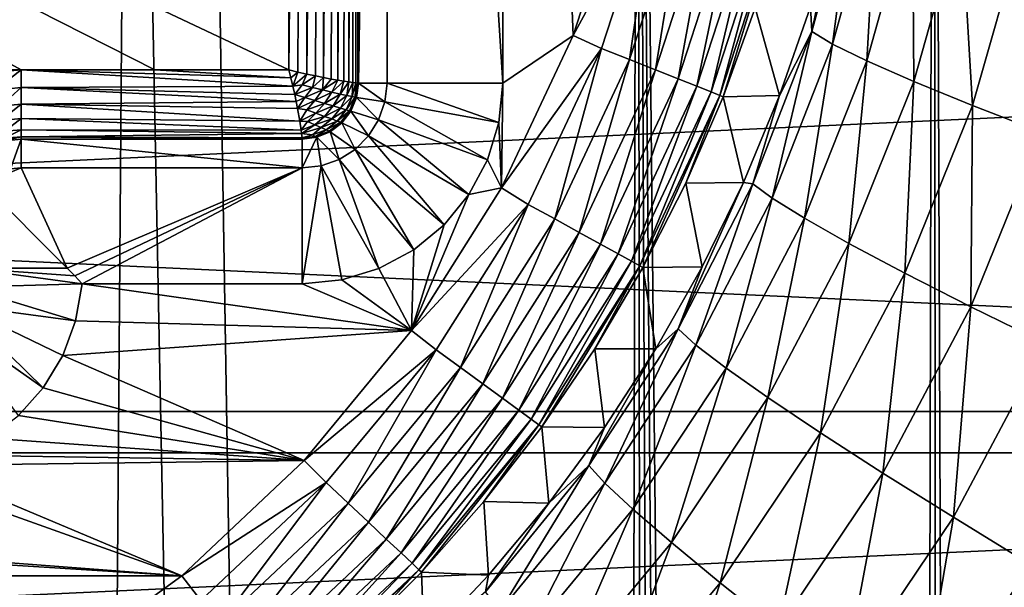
# Model space of a CAD drawing. Header units: metres. Extents: x -22 to 22, y 0 to 204.
# Tile 388 of 497: x 2.99 to 7.25, y 175.15 to 177.6. Entities that reach past the tile are written whole.
import ezdxf

# ---------------------------------------------------------------- set-up
doc = ezdxf.new("R2010")
doc.units = ezdxf.units.M
doc.layers.add('solid_002_SW0002', color=7, linetype='CONTINUOUS')
doc.layers.add('solid_002_SW0002_01', color=7, linetype='CONTINUOUS')

msp = doc.modelspace()

# ---------------------------------------------------------------- linework, layer by layer
at = {"layer": 'solid_002_SW0002'}
for points in [[(3, 177.387604, 256.25), (-3, 177.387604, 256.25), (-4.157391, 181.308334, 256.25)], [(3.578688, 177.387604, 256.25), (3, 177.387604, 256.25), (-4.157391, 181.308334, 256.25)], [(4.157391, 177.387604, 256.25), (3.578688, 177.387604, 256.25), (-4.157391, 181.308334, 256.25)], [(4.157391, 181.308334, 256.25), (4.157391, 177.387604, 256.25), (-4.157391, 181.308334, 256.25)], [(20.64257, 177.802536, 0.72), (-20.64257, 177.802536, 0.72), (-20.197836, 175.91188, 0.72)], [(20.874525, 175.732819), (-20.874525, 175.732819), (-21.333294, 177.689209)], [(21.333294, 177.689209), (20.874525, 175.732819), (-21.333294, 177.689209)], [(3, 177.387604, 256.25), (2.872485, 177.375244, 256.25), (-3, 177.387604, 256.25)], [(20.197836, 175.91188, 0.72), (-20.197836, 175.91188, 0.72), (-19.582014, 174.07486, 0.72)], [(20.239058, 173.833023), (-20.239056, 173.833023), (-20.874525, 175.732819)], [(20.874525, 175.732819), (20.239058, 173.833023), (-20.874525, 175.732819)], [(3.694235, 175.20256, 241.25), (-3.694236, 175.20256, 241.25), (-4.223386, 175.700531, 241.25)], [(-2.4, 175.663651, 241.25), (3.694235, 175.20256, 241.25), (-4.223386, 175.700531, 241.25)], [(3.104358, 174.773376, 241.25), (-3.104358, 174.773376, 241.25), (-3.694236, 175.20256, 241.25)], [(3.694235, 175.20256, 241.25), (3.104358, 174.773376, 241.25), (-3.694236, 175.20256, 241.25)]]:
    msp.add_3dface(points, dxfattribs=at)
at = {"layer": 'solid_002_SW0002_01'}
for points in [[(4.234615, 185.22905, 256.239899), (4.157391, 177.387604, 256.25), (4.157391, 181.308334, 256.25)], [(4.196375, 177.377701, 256.247467), (4.157391, 177.387604, 256.25), (4.234615, 185.22905, 256.239899)], [(4.234694, 177.368591, 256.239868), (4.196375, 177.377701, 256.247467), (4.234615, 185.22905, 256.239899)], [(4.234694, 177.368591, 256.239868), (4.234615, 185.22905, 256.239899), (4.306635, 185.22905, 256.210236)], [(4.271697, 177.360519, 256.227356), (4.234694, 177.368591, 256.239868), (4.306635, 185.22905, 256.210236)], [(4.306763, 177.3535, 256.210175), (4.271697, 177.360519, 256.227356), (4.306635, 185.22905, 256.210236)], [(4.306763, 177.3535, 256.210175), (4.306635, 185.22905, 256.210236), (4.368596, 185.22905, 256.163055)], [(4.339293, 177.347534, 256.188568), (4.306763, 177.3535, 256.210175), (4.368596, 185.22905, 256.163055)], [(4.368726, 177.342484, 256.162933), (4.339293, 177.347534, 256.188568), (4.368596, 185.22905, 256.163055)], [(4.368726, 177.342484, 256.162933), (4.368596, 185.22905, 256.163055), (4.416322, 185.22905, 256.101501)], [(4.394557, 177.338364, 256.133728), (4.368726, 177.342484, 256.162933), (4.416322, 185.22905, 256.101501)], [(4.416371, 177.335175, 256.10144), (4.394557, 177.338364, 256.133728), (4.416322, 185.22905, 256.101501)], [(4.416371, 177.335175, 256.10144), (4.416322, 185.22905, 256.101501), (4.446597, 185.22905, 256.029755)], [(4.433818, 177.332748, 256.066559), (4.416371, 177.335175, 256.10144), (4.446597, 185.22905, 256.029755)], [(4.446603, 177.331055, 256.029724), (4.433818, 177.332748, 256.066559), (4.446597, 185.22905, 256.029755)], [(4.446603, 177.331055, 256.029724), (4.446597, 185.22905, 256.029755), (4.45738, 185.22905, 255.952621)], [(4.454503, 177.330139, 255.991531), (4.446603, 177.331055, 256.029724), (4.45738, 185.22905, 255.952621)], [(4.454503, 177.330139, 255.991531), (4.45738, 185.22905, 255.952621), (4.45738, 177.330002, 255.952621)], [(4.45738, 177.330002, 255.952621), (4.45738, 185.22905, 255.952621), (4.581362, 185.22905, 241.745636)], [(4.45738, 177.330002, 255.952621), (4.581362, 185.22905, 241.745636), (4.581362, 177.330002, 241.745636)], [(4.581362, 185.22905, 241.745636), (5.081343, 185.123947, 241.25), (5.081343, 177.330002, 241.25)], [(4.581362, 177.330002, 241.745636), (4.581362, 185.22905, 241.745636), (5.081343, 177.330002, 241.25)], [(5.081343, 185.123947, 241.25), (5.609721, 178.229935, 241.25), (5.385032, 177.534775, 241.25)], [(5.081343, 177.330002, 241.25), (5.081343, 185.123947, 241.25), (5.385032, 177.534775, 241.25)], [(6.718077, 81.34845, 275.292908), (6.943197, 182.705444, 261.967773), (5.664723, 182.692719, 261.871124)], [(6.718077, 81.34845, 275.292908), (7.030791, 81.443855, 275.30658), (6.943197, 182.705444, 261.967773)], [(7.337406, 81.559441, 275.318237), (7.549795, 182.712387, 262.020508), (6.943197, 182.705444, 261.967773)], [(7.030791, 81.443855, 275.30658), (7.337406, 81.559441, 275.318237), (6.943197, 182.705444, 261.967773)], [(2.719617, 81.176041, 275.085602), (3.472393, 182.67691, 261.751129), (1.887785, 182.670227, 261.700287)], [(2.719617, 81.176041, 275.085602), (5.436296, 81.178215, 275.220306), (3.472393, 182.67691, 261.751129)], [(5.436296, 81.178215, 275.220306), (3.77746, 182.678665, 261.764374), (3.472393, 182.67691, 261.751129)], [(5.436296, 81.178215, 275.220306), (5.664723, 182.692719, 261.871124), (3.77746, 182.678665, 261.764374)], [(5.436296, 81.178215, 275.220306), (5.762762, 81.189484, 275.241119), (5.664723, 182.692719, 261.871124)], [(6.403298, 81.274506, 275.277435), (6.718077, 81.34845, 275.292908), (5.664723, 182.692719, 261.871124)], [(6.085097, 81.221588, 275.260162), (6.403298, 81.274506, 275.277435), (5.664723, 182.692719, 261.871124)], [(5.762762, 81.189484, 275.241119), (6.085097, 81.221588, 275.260162), (5.664723, 182.692719, 261.871124)], [(5.738357, 178.186646, 241.263153), (5.385032, 177.534775, 241.25), (5.609721, 178.229935, 241.25)], [(6.417112, 177.552597, 255.329224), (6.520605, 178.050705, 254.939499), (6.602896, 178.233017, 255.388214)], [(6.417112, 177.552597, 255.329224), (6.602896, 178.233017, 255.388214), (6.506434, 177.497925, 255.754303)], [(6.602896, 178.233017, 255.388214), (6.697299, 178.187332, 255.813248), (6.506434, 177.497925, 255.754303)], [(5.738357, 178.186646, 241.263153), (5.508447, 177.47905, 241.263153), (5.385032, 177.534775, 241.25)], [(5.629425, 177.431152, 241.30217), (5.508447, 177.47905, 241.263153), (5.738357, 178.186646, 241.263153)], [(5.864384, 178.154282, 241.30217), (5.629425, 177.431152, 241.30217), (5.738357, 178.186646, 241.263153)], [(5.741117, 177.386932, 241.365585), (5.629425, 177.431152, 241.30217), (5.864384, 178.154282, 241.30217)], [(5.980738, 178.124405, 241.365585), (5.741117, 177.386932, 241.365585), (5.864384, 178.154282, 241.30217)], [(6.506434, 177.497925, 255.754303), (6.697299, 178.187332, 255.813248), (6.653992, 177.425461, 256.160034)], [(6.697299, 178.187332, 255.813248), (6.851483, 178.130051, 256.218964), (6.653992, 177.425461, 256.160034)], [(5.83932, 177.348053, 241.451004), (5.741117, 177.386932, 241.365585), (5.980738, 178.124405, 241.365585)], [(6.083039, 178.098145, 241.451004), (5.83932, 177.348053, 241.451004), (5.980738, 178.124405, 241.365585)], [(6.653992, 177.425461, 256.160034), (6.851483, 178.130051, 256.218964), (6.856642, 177.336746, 256.537842)], [(6.851483, 178.130051, 256.218964), (7.062163, 178.062408, 256.59671), (6.856642, 177.336746, 256.537842)], [(5.920332, 177.315979, 241.555222), (5.83932, 177.348053, 241.451004), (6.083039, 178.098145, 241.451004)], [(6.167433, 178.076477, 241.555222), (5.920332, 177.315979, 241.555222), (6.083039, 178.098145, 241.451004)], [(5.981105, 177.291916, 241.674301), (5.920332, 177.315979, 241.555222), (6.167433, 178.076477, 241.555222)], [(6.230742, 178.060211, 241.674301), (5.981105, 177.291916, 241.674301), (6.167433, 178.076477, 241.555222)], [(6.01935, 177.276764, 241.803772), (5.981105, 177.291916, 241.674301), (6.230742, 178.060211, 241.674301)], [(6.270584, 178.049988, 241.803772), (6.01935, 177.276764, 241.803772), (6.230742, 178.060211, 241.674301)], [(6.270584, 178.049988, 241.803772), (6.033611, 177.271118, 241.93779), (6.01935, 177.276764, 241.803772)], [(6.270584, 178.049988, 241.803772), (6.171704, 177.654694, 241.93779), (6.033611, 177.271118, 241.93779)], [(6.417112, 177.552597, 255.329224), (6.410792, 177.659531, 254.90535), (6.520605, 178.050705, 254.939499)], [(6.856642, 177.336746, 256.537842), (7.062163, 178.062408, 256.59671), (7.11007, 177.233688, 256.879608)], [(7.062163, 178.062408, 256.59671), (7.324852, 177.985825, 256.938446), (7.11007, 177.233688, 256.879608)], [(7.11007, 177.233688, 256.879608), (7.324852, 177.985825, 256.938446), (7.408879, 177.118454, 257.17807)], [(20.64257, 177.802536, 0.72), (-20.197836, 175.91188, 0.72), (20.197836, 175.91188, 0.72)], [(6.277549, 177.275742, 254.871841), (6.033611, 177.271118, 241.93779), (6.171704, 177.654694, 241.93779)], [(6.410792, 177.659531, 254.90535), (6.277549, 177.275742, 254.871841), (6.171704, 177.654694, 241.93779)], [(6.417112, 177.552597, 255.329224), (6.277549, 177.275742, 254.871841), (6.410792, 177.659531, 254.90535)], [(5.081343, 177.330002, 241.25), (5.385032, 177.534775, 241.25), (5.076428, 176.877014, 241.25)], [(5.508447, 177.47905, 241.263153), (5.076428, 176.877014, 241.25), (5.385032, 177.534775, 241.25)], [(6.161482, 176.895432, 255.272141), (6.277549, 177.275742, 254.871841), (6.417112, 177.552597, 255.329224)], [(6.161482, 176.895432, 255.272141), (6.417112, 177.552597, 255.329224), (6.244986, 176.832581, 255.697266)], [(6.417112, 177.552597, 255.329224), (6.506434, 177.497925, 255.754303), (6.244986, 176.832581, 255.697266)], [(5.508447, 177.47905, 241.263153), (5.191666, 176.805862, 241.263153), (5.076428, 176.877014, 241.25)], [(5.305686, 176.743179, 241.30217), (5.191666, 176.805862, 241.263153), (5.508447, 177.47905, 241.263153)], [(5.629425, 177.431152, 241.30217), (5.305686, 176.743179, 241.30217), (5.508447, 177.47905, 241.263153)], [(6.244986, 176.832581, 255.697266), (6.506434, 177.497925, 255.754303), (6.384534, 176.745926, 256.103058)], [(6.506434, 177.497925, 255.754303), (6.653992, 177.425461, 256.160034), (6.384534, 176.745926, 256.103058)], [(5.410956, 176.685303, 241.365585), (5.305686, 176.743179, 241.30217), (5.629425, 177.431152, 241.30217)], [(5.741117, 177.386932, 241.365585), (5.410956, 176.685303, 241.365585), (5.629425, 177.431152, 241.30217)], [(2.886714, 177.29953, 256.23996), (2.872485, 177.375244, 256.25), (3, 177.387604, 256.25)], [(2.886714, 177.29953, 256.23996), (3, 177.387604, 256.25), (3, 177.310684, 256.23996)], [(4.166427, 177.352036, 256.247894), (3, 177.387604, 256.25), (3.578688, 177.387604, 256.25)], [(4.174849, 177.316986, 256.241577), (3, 177.310684, 256.23996), (3, 177.387604, 256.25)], [(4.166427, 177.352036, 256.247894), (4.174849, 177.316986, 256.241577), (3, 177.387604, 256.25)], [(4.166427, 177.352036, 256.247894), (3.578688, 177.387604, 256.25), (4.157391, 177.387604, 256.25)], [(4.166427, 177.352036, 256.247894), (4.157391, 177.387604, 256.25), (4.196375, 177.377701, 256.247467)], [(6.384534, 176.745926, 256.103058), (6.653992, 177.425461, 256.160034), (6.577153, 176.637299, 256.480896)], [(6.653992, 177.425461, 256.160034), (6.856642, 177.336746, 256.537842), (6.577153, 176.637299, 256.480896)], [(4.166427, 177.352036, 256.247894), (4.196375, 177.377701, 256.247467), (4.174849, 177.316986, 256.241577)], [(4.174849, 177.316986, 256.241577), (4.196375, 177.377701, 256.247467), (4.234694, 177.368591, 256.239868)], [(4.214973, 177.322067, 256.239563), (4.174849, 177.316986, 256.241577), (4.234694, 177.368591, 256.239868)], [(4.214973, 177.322067, 256.239563), (4.234694, 177.368591, 256.239868), (4.271697, 177.360519, 256.227356)], [(4.259498, 177.310577, 256.226593), (4.214973, 177.322067, 256.239563), (4.271697, 177.360519, 256.227356)], [(4.259498, 177.310577, 256.226593), (4.271697, 177.360519, 256.227356), (4.306763, 177.3535, 256.210175)], [(4.30248, 177.30014, 256.206146), (4.259498, 177.310577, 256.226593), (4.306763, 177.3535, 256.210175)], [(4.30248, 177.30014, 256.206146), (4.306763, 177.3535, 256.210175), (4.339293, 177.347534, 256.188568)], [(4.30248, 177.30014, 256.206146), (4.339293, 177.347534, 256.188568), (4.368726, 177.342484, 256.162933)], [(5.50351, 176.634415, 241.451004), (5.410956, 176.685303, 241.365585), (5.741117, 177.386932, 241.365585)], [(5.83932, 177.348053, 241.451004), (5.50351, 176.634415, 241.451004), (5.741117, 177.386932, 241.365585)], [(5.579865, 176.592438, 241.555222), (5.50351, 176.634415, 241.451004), (5.83932, 177.348053, 241.451004)], [(5.920332, 177.315979, 241.555222), (5.579865, 176.592438, 241.555222), (5.83932, 177.348053, 241.451004)], [(2.911688, 177.230835, 256.210358), (2.886714, 177.29953, 256.23996), (3, 177.310684, 256.23996)], [(2.911688, 177.230835, 256.210358), (3, 177.310684, 256.23996), (3, 177.238571, 256.210358)], [(4.174849, 177.316986, 256.241577), (4.182783, 177.281235, 256.230499), (3, 177.310684, 256.23996)], [(4.189118, 177.250366, 256.216766), (3, 177.238571, 256.210358), (3, 177.310684, 256.23996)], [(4.182783, 177.281235, 256.230499), (4.189118, 177.250366, 256.216766), (3, 177.310684, 256.23996)], [(4.214973, 177.322067, 256.239563), (4.182783, 177.281235, 256.230499), (4.174849, 177.316986, 256.241577)], [(4.259498, 177.310577, 256.226593), (4.182783, 177.281235, 256.230499), (4.214973, 177.322067, 256.239563)], [(4.226357, 177.267303, 256.221405), (4.182783, 177.281235, 256.230499), (4.259498, 177.310577, 256.226593)], [(4.226357, 177.267303, 256.221405), (4.259498, 177.310577, 256.226593), (4.30248, 177.30014, 256.206146)], [(4.342527, 177.290817, 256.178223), (4.30248, 177.30014, 256.206146), (4.368726, 177.342484, 256.162933)], [(4.342527, 177.290817, 256.178223), (4.368726, 177.342484, 256.162933), (4.394557, 177.338364, 256.133728)], [(4.3782, 177.282745, 256.143036), (4.342527, 177.290817, 256.178223), (4.394557, 177.338364, 256.133728)], [(4.3782, 177.282745, 256.143036), (4.394557, 177.338364, 256.133728), (4.416371, 177.335175, 256.10144)], [(4.40796, 177.276199, 256.101349), (4.3782, 177.282745, 256.143036), (4.416371, 177.335175, 256.10144)], [(4.40796, 177.276199, 256.101349), (4.416371, 177.335175, 256.10144), (4.433818, 177.332748, 256.066559)], [(4.430355, 177.271393, 256.054443), (4.40796, 177.276199, 256.101349), (4.433818, 177.332748, 256.066559)], [(4.430355, 177.271393, 256.054443), (4.433818, 177.332748, 256.066559), (4.446603, 177.331055, 256.029724)], [(4.444252, 177.268494, 256.004089), (4.430355, 177.271393, 256.054443), (4.446603, 177.331055, 256.029724)], [(4.444252, 177.268494, 256.004089), (4.446603, 177.331055, 256.029724), (4.454503, 177.330139, 255.991531)], [(4.444252, 177.268494, 256.004089), (4.454503, 177.330139, 255.991531), (4.45738, 177.330002, 255.952621)], [(4.444252, 177.268494, 256.004089), (4.45738, 177.330002, 255.952621), (4.449188, 177.267517, 255.952606)], [(4.449188, 177.267517, 255.952606), (4.45738, 177.330002, 255.952621), (4.572177, 177.248474, 241.745636)], [(4.572177, 177.248474, 241.745636), (4.45738, 177.330002, 255.952621), (4.581362, 177.330002, 241.745636)], [(4.572177, 177.248474, 241.745636), (4.581362, 177.330002, 241.745636), (5.064294, 177.159607, 241.25)], [(4.581362, 177.330002, 241.745636), (5.081343, 177.330002, 241.25), (5.064294, 177.159607, 241.25)], [(5.064294, 177.159607, 241.25), (5.081343, 177.330002, 241.25), (5.076428, 176.877014, 241.25)], [(5.637143, 176.560959, 241.674301), (5.579865, 176.592438, 241.555222), (5.920332, 177.315979, 241.555222)], [(5.981105, 177.291916, 241.674301), (5.637143, 176.560959, 241.674301), (5.920332, 177.315979, 241.555222)], [(6.577153, 176.637299, 256.480896), (6.856642, 177.336746, 256.537842), (6.818742, 176.509033, 256.822693)], [(6.856642, 177.336746, 256.537842), (7.11007, 177.233688, 256.879608), (6.818742, 176.509033, 256.822693)], [(4.226357, 177.267303, 256.221405), (4.189118, 177.250366, 256.216766), (4.182783, 177.281235, 256.230499)], [(4.226357, 177.267303, 256.221405), (4.194928, 177.219498, 256.198486), (4.189118, 177.250366, 256.216766)], [(4.26966, 177.254272, 256.204559), (4.194928, 177.219498, 256.198486), (4.226357, 177.267303, 256.221405)], [(4.26966, 177.254272, 256.204559), (4.226357, 177.267303, 256.221405), (4.30248, 177.30014, 256.206146)], [(4.26966, 177.254272, 256.204559), (4.30248, 177.30014, 256.206146), (4.342527, 177.290817, 256.178223)], [(4.310958, 177.242096, 256.179443), (4.26966, 177.254272, 256.204559), (4.342527, 177.290817, 256.178223)], [(4.310958, 177.242096, 256.179443), (4.342527, 177.290817, 256.178223), (4.3782, 177.282745, 256.143036)], [(4.348544, 177.23114, 256.145996), (4.310958, 177.242096, 256.179443), (4.3782, 177.282745, 256.143036)], [(4.348544, 177.23114, 256.145996), (4.3782, 177.282745, 256.143036), (4.40796, 177.276199, 256.101349)], [(4.380427, 177.221893, 256.104767), (4.348544, 177.23114, 256.145996), (4.40796, 177.276199, 256.101349)], [(4.380427, 177.221893, 256.104767), (4.40796, 177.276199, 256.101349), (4.430355, 177.271393, 256.054443)], [(4.404656, 177.214844, 256.057159), (4.380427, 177.221893, 256.104767), (4.430355, 177.271393, 256.054443)], [(4.404656, 177.214844, 256.057159), (4.430355, 177.271393, 256.054443), (4.444252, 177.268494, 256.004089)], [(4.419689, 177.21048, 256.005493), (4.404656, 177.214844, 256.057159), (4.444252, 177.268494, 256.004089)], [(4.419689, 177.21048, 256.005493), (4.444252, 177.268494, 256.004089), (4.449188, 177.267517, 255.952606)], [(4.419689, 177.21048, 256.005493), (4.449188, 177.267517, 255.952606), (4.42498, 177.208939, 255.952606)], [(4.42498, 177.208939, 255.952606), (4.449188, 177.267517, 255.952606), (4.545081, 177.171036, 241.745636)], [(4.449188, 177.267517, 255.952606), (4.572177, 177.248474, 241.745636), (4.545081, 177.171036, 241.745636)], [(5.673188, 176.541138, 241.803772), (5.637143, 176.560959, 241.674301), (5.981105, 177.291916, 241.674301)], [(6.01935, 177.276764, 241.803772), (5.673188, 176.541138, 241.803772), (5.981105, 177.291916, 241.674301)], [(6.01935, 177.276764, 241.803772), (5.686629, 176.533752, 241.93779), (5.673188, 176.541138, 241.803772)], [(6.01935, 177.276764, 241.803772), (5.871706, 176.896988, 241.93779), (5.686629, 176.533752, 241.93779)], [(6.01935, 177.276764, 241.803772), (6.033611, 177.271118, 241.93779), (5.871706, 176.896988, 241.93779)], [(6.121386, 176.900787, 254.839264), (5.871706, 176.896988, 241.93779), (6.033611, 177.271118, 241.93779)], [(6.277549, 177.275742, 254.871841), (6.121386, 176.900787, 254.839264), (6.033611, 177.271118, 241.93779)], [(6.161482, 176.895432, 255.272141), (6.121386, 176.900787, 254.839264), (6.277549, 177.275742, 254.871841)], [(2.912889, 177.167938, 256.163177), (2.911688, 177.230835, 256.210358), (3, 177.238571, 256.210358)], [(2.912889, 177.167938, 256.163177), (3, 177.238571, 256.210358), (3, 177.176514, 256.163177)], [(4.189118, 177.250366, 256.216766), (4.194928, 177.219498, 256.198486), (3, 177.238571, 256.210358)], [(4.204133, 177.166168, 256.152405), (3, 177.176514, 256.163177), (3, 177.238571, 256.210358)], [(4.194928, 177.219498, 256.198486), (4.204133, 177.166168, 256.152405), (3, 177.238571, 256.210358)], [(4.234499, 177.213943, 256.191101), (4.194928, 177.219498, 256.198486), (4.26966, 177.254272, 256.204559)], [(4.234499, 177.213943, 256.191101), (4.204133, 177.166168, 256.152405), (4.194928, 177.219498, 256.198486)], [(4.234499, 177.213943, 256.191101), (4.26966, 177.254272, 256.204559), (4.310958, 177.242096, 256.179443)], [(4.274297, 177.199554, 256.169159), (4.234499, 177.213943, 256.191101), (4.310958, 177.242096, 256.179443)], [(4.274297, 177.199554, 256.169159), (4.310958, 177.242096, 256.179443), (4.348544, 177.23114, 256.145996)], [(4.310979, 177.18631, 256.13855), (4.274297, 177.199554, 256.169159), (4.348544, 177.23114, 256.145996)], [(4.310979, 177.18631, 256.13855), (4.348544, 177.23114, 256.145996), (4.380427, 177.221893, 256.104767)], [(4.342393, 177.174957, 256.09967), (4.310979, 177.18631, 256.13855), (4.380427, 177.221893, 256.104767)], [(4.342393, 177.174957, 256.09967), (4.380427, 177.221893, 256.104767), (4.404656, 177.214844, 256.057159)], [(4.572177, 177.248474, 241.745636), (5.015457, 176.998901, 241.25), (4.545081, 177.171036, 241.745636)], [(4.572177, 177.248474, 241.745636), (5.064294, 177.159607, 241.25), (5.015457, 176.998901, 241.25)], [(6.818742, 176.509033, 256.822693), (7.11007, 177.233688, 256.879608), (7.104156, 176.363846, 257.121216)], [(7.11007, 177.233688, 256.879608), (7.408879, 177.118454, 257.17807), (7.104156, 176.363846, 257.121216)], [(2.930763, 177.122665, 256.101563), (2.912889, 177.167938, 256.163177), (3, 177.176514, 256.163177)], [(2.930763, 177.122665, 256.101563), (3, 177.176514, 256.163177), (3, 177.128723, 256.101563)], [(4.210166, 177.126404, 256.097565), (3, 177.128723, 256.101563), (3, 177.176514, 256.163177)], [(4.204133, 177.166168, 256.152405), (4.210166, 177.126404, 256.097565), (3, 177.176514, 256.163177)], [(4.274297, 177.199554, 256.169159), (4.204133, 177.166168, 256.152405), (4.234499, 177.213943, 256.191101)], [(4.237226, 177.164169, 256.146973), (4.204133, 177.166168, 256.152405), (4.274297, 177.199554, 256.169159)], [(4.237226, 177.164169, 256.146973), (4.274297, 177.199554, 256.169159), (4.310979, 177.18631, 256.13855)], [(4.269671, 177.149948, 256.119812), (4.237226, 177.164169, 256.146973), (4.310979, 177.18631, 256.13855)], [(4.269671, 177.149948, 256.119812), (4.310979, 177.18631, 256.13855), (4.342393, 177.174957, 256.09967)], [(4.297448, 177.137741, 256.085022), (4.269671, 177.149948, 256.119812), (4.342393, 177.174957, 256.09967)], [(4.297448, 177.137741, 256.085022), (4.342393, 177.174957, 256.09967), (4.366359, 177.166153, 256.054016)], [(4.366359, 177.166153, 256.054016), (4.342393, 177.174957, 256.09967), (4.404656, 177.214844, 256.057159)], [(4.366359, 177.166153, 256.054016), (4.404656, 177.214844, 256.057159), (4.419689, 177.21048, 256.005493)], [(4.381208, 177.160629, 256.003967), (4.366359, 177.166153, 256.054016), (4.419689, 177.21048, 256.005493)], [(4.381208, 177.160629, 256.003967), (4.419689, 177.21048, 256.005493), (4.42498, 177.208939, 255.952606)], [(4.381208, 177.160629, 256.003967), (4.42498, 177.208939, 255.952606), (4.386409, 177.15863, 255.952621)], [(4.386409, 177.15863, 255.952621), (4.42498, 177.208939, 255.952606), (4.501434, 177.101578, 241.745636)], [(4.42498, 177.208939, 255.952606), (4.545081, 177.171036, 241.745636), (4.501434, 177.101578, 241.745636)], [(4.237226, 177.164169, 256.146973), (4.210166, 177.126404, 256.097565), (4.204133, 177.166168, 256.152405)], [(4.269671, 177.149948, 256.119812), (4.210166, 177.126404, 256.097565), (4.237226, 177.164169, 256.146973)], [(4.212165, 177.111908, 256.068298), (4.210166, 177.126404, 256.097565), (4.269671, 177.149948, 256.119812)], [(4.212165, 177.111908, 256.068298), (4.269671, 177.149948, 256.119812), (4.297448, 177.137741, 256.085022)], [(4.259591, 177.106003, 256.039764), (4.212165, 177.111908, 256.068298), (4.297448, 177.137741, 256.085022)], [(4.259591, 177.106003, 256.039764), (4.297448, 177.137741, 256.085022), (4.318543, 177.12825, 256.044037)], [(4.318543, 177.12825, 256.044037), (4.297448, 177.137741, 256.085022), (4.366359, 177.166153, 256.054016)], [(4.318543, 177.12825, 256.044037), (4.366359, 177.166153, 256.054016), (4.381208, 177.160629, 256.003967)], [(4.331563, 177.122253, 255.998993), (4.318543, 177.12825, 256.044037), (4.381208, 177.160629, 256.003967)], [(4.331563, 177.122253, 255.998993), (4.381208, 177.160629, 256.003967), (4.386409, 177.15863, 255.952621)], [(4.331563, 177.122253, 255.998993), (4.386409, 177.15863, 255.952621), (4.336115, 177.120056, 255.952621)], [(4.336115, 177.120056, 255.952621), (4.386409, 177.15863, 255.952621), (4.443423, 177.043564, 241.745636)], [(4.386409, 177.15863, 255.952621), (4.501434, 177.101578, 241.745636), (4.443423, 177.043564, 241.745636)], [(4.545081, 177.171036, 241.745636), (4.935103, 176.848404, 241.25), (4.501434, 177.101578, 241.745636)], [(4.545081, 177.171036, 241.745636), (5.015457, 176.998901, 241.25), (4.935103, 176.848404, 241.25)], [(5.015457, 176.998901, 241.25), (5.064294, 177.159607, 241.25), (5.076428, 176.877014, 241.25)], [(3, 177.098404, 256.029755), (3, 177.087616, 255.952621), (2.920422, 177.078659, 255.952621)], [(2.928128, 177.091324, 256.029755), (3, 177.098404, 256.029755), (2.920422, 177.078659, 255.952621)], [(2.928128, 177.091324, 256.029755), (3, 177.128723, 256.101563), (3, 177.098404, 256.029755)], [(2.928128, 177.091324, 256.029755), (2.930763, 177.122665, 256.101563), (3, 177.128723, 256.101563)], [(4.212165, 177.111908, 256.068298), (3, 177.098404, 256.029755), (3, 177.128723, 256.101563)], [(4.210166, 177.126404, 256.097565), (4.212165, 177.111908, 256.068298), (3, 177.128723, 256.101563)], [(4.212165, 177.111908, 256.068298), (4.214689, 177.093567, 256.009521), (3, 177.098404, 256.029755)], [(3, 177.098404, 256.029755), (4.215, 177.087616, 255.952621), (3, 177.087616, 255.952621)], [(4.214689, 177.093567, 256.009521), (4.215, 177.087616, 255.952621), (3, 177.098404, 256.029755)], [(4.259591, 177.106003, 256.039764), (4.214689, 177.093567, 256.009521), (4.212165, 177.111908, 256.068298)], [(4.2729, 177.098572, 255.997223), (4.214689, 177.093567, 256.009521), (4.259591, 177.106003, 256.039764)], [(4.2729, 177.098572, 255.997223), (4.215, 177.087616, 255.952621), (4.214689, 177.093567, 256.009521)], [(4.2729, 177.098572, 255.997223), (4.277537, 177.095825, 255.952621), (4.215, 177.087616, 255.952621)], [(4.277537, 177.095825, 255.952621), (4.296523, 176.972824, 241.745636), (4.215, 176.963638, 241.745636)], [(4.215, 177.087616, 255.952621), (4.277537, 177.095825, 255.952621), (4.215, 176.963638, 241.745636)], [(4.2729, 177.098572, 255.997223), (4.259591, 177.106003, 256.039764), (4.318543, 177.12825, 256.044037)], [(4.2729, 177.098572, 255.997223), (4.318543, 177.12825, 256.044037), (4.331563, 177.122253, 255.998993)], [(4.2729, 177.098572, 255.997223), (4.331563, 177.122253, 255.998993), (4.277537, 177.095825, 255.952621)], [(4.331563, 177.122253, 255.998993), (4.336115, 177.120056, 255.952621), (4.277537, 177.095825, 255.952621)], [(4.277537, 177.095825, 255.952621), (4.336115, 177.120056, 255.952621), (4.373959, 176.999924, 241.745636)], [(4.277537, 177.095825, 255.952621), (4.373959, 176.999924, 241.745636), (4.296523, 176.972824, 241.745636)], [(4.336115, 177.120056, 255.952621), (4.443423, 177.043564, 241.745636), (4.373959, 176.999924, 241.745636)], [(4.501434, 177.101578, 241.745636), (4.827458, 176.717545, 241.25), (4.443423, 177.043564, 241.745636)], [(4.501434, 177.101578, 241.745636), (4.935103, 176.848404, 241.25), (4.827458, 176.717545, 241.25)], [(7.104156, 176.363846, 257.121216), (7.408879, 177.118454, 257.17807), (7.427318, 176.204819, 257.370087)], [(2.920422, 177.078659, 255.952621), (3, 177.087616, 255.952621), (2.955005, 176.959259, 241.741287)], [(2.955005, 176.959259, 241.741287), (3, 177.087616, 255.952621), (3, 176.963638, 241.745636)], [(3, 177.087616, 255.952621), (4.215, 177.087616, 255.952621), (4.215, 176.963638, 241.745636)], [(3, 177.087616, 255.952621), (4.215, 176.963638, 241.745636), (3, 176.963638, 241.745636)], [(4.443423, 177.043564, 241.745636), (4.696599, 176.609894, 241.25), (4.373959, 176.999924, 241.745636)], [(4.443423, 177.043564, 241.745636), (4.827458, 176.717545, 241.25), (4.696599, 176.609894, 241.25)], [(2.955005, 176.959259, 241.741287), (3, 176.963638, 241.745636), (2.835214, 176.894791, 241.677383)], [(3.2, 176.529999, 241.315765), (2.835214, 176.894791, 241.677383), (3, 176.963638, 241.745636)], [(3.2, 176.529999, 241.315765), (3, 176.963638, 241.745636), (4.215, 176.963638, 241.745636)], [(3.232037, 176.497314, 241.283371), (3.2, 176.529999, 241.315765), (4.215, 176.963638, 241.745636)], [(3.232037, 176.497314, 241.283371), (4.215, 176.963638, 241.745636), (3.263799, 176.463654, 241.25)], [(4.215, 176.963638, 241.745636), (4.215, 176.463654, 241.25), (3.263799, 176.463654, 241.25)], [(4.296523, 176.972824, 241.745636), (4.385392, 176.480713, 241.25), (4.215, 176.463654, 241.25)], [(4.296523, 176.972824, 241.745636), (4.215, 176.463654, 241.25), (4.215, 176.963638, 241.745636)], [(4.373959, 176.999924, 241.745636), (4.546102, 176.529541, 241.25), (4.296523, 176.972824, 241.745636)], [(4.296523, 176.972824, 241.745636), (4.546102, 176.529541, 241.25), (4.385392, 176.480713, 241.25)], [(4.373959, 176.999924, 241.745636), (4.696599, 176.609894, 241.25), (4.546102, 176.529541, 241.25)], [(4.935103, 176.848404, 241.25), (5.015457, 176.998901, 241.25), (5.076428, 176.877014, 241.25)], [(3.2, 176.529999, 241.315765), (2.766362, 176.529999, 241.745636), (2.835214, 176.894791, 241.677383)], [(4.935103, 176.848404, 241.25), (5.076428, 176.877014, 241.25), (4.687309, 176.261978, 241.25)], [(5.191666, 176.805862, 241.263153), (4.687309, 176.261978, 241.25), (5.076428, 176.877014, 241.25)], [(5.942862, 176.535965, 254.807373), (5.686629, 176.533752, 241.93779), (5.871706, 176.896988, 241.93779)], [(5.838859, 176.26857, 255.21759), (5.942862, 176.535965, 254.807373), (6.121386, 176.900787, 254.839264)], [(5.838859, 176.26857, 255.21759), (6.121386, 176.900787, 254.839264), (6.161482, 176.895432, 255.272141)], [(5.838859, 176.26857, 255.21759), (6.161482, 176.895432, 255.272141), (5.915938, 176.19838, 255.642792)], [(6.121386, 176.900787, 254.839264), (5.942862, 176.535965, 254.807373), (5.871706, 176.896988, 241.93779)], [(6.161482, 176.895432, 255.272141), (6.244986, 176.832581, 255.697266), (5.915938, 176.19838, 255.642792)], [(4.827458, 176.717545, 241.25), (4.935103, 176.848404, 241.25), (4.687309, 176.261978, 241.25)], [(5.191666, 176.805862, 241.263153), (4.793009, 176.177673, 241.263153), (4.687309, 176.261978, 241.25)], [(4.898274, 176.101196, 241.30217), (4.793009, 176.177673, 241.263153), (5.191666, 176.805862, 241.263153)], [(5.305686, 176.743179, 241.30217), (4.898274, 176.101196, 241.30217), (5.191666, 176.805862, 241.263153)], [(5.915938, 176.19838, 255.642792), (6.244986, 176.832581, 255.697266), (6.046243, 176.098602, 256.048645)], [(6.244986, 176.832581, 255.697266), (6.384534, 176.745926, 256.103058), (6.046243, 176.098602, 256.048645)], [(4.696599, 176.609894, 241.25), (4.827458, 176.717545, 241.25), (4.687309, 176.261978, 241.25)], [(4.995461, 176.030579, 241.365585), (4.898274, 176.101196, 241.30217), (5.305686, 176.743179, 241.30217)], [(5.410956, 176.685303, 241.365585), (4.995461, 176.030579, 241.365585), (5.305686, 176.743179, 241.30217)], [(6.046243, 176.098602, 256.048645), (6.384534, 176.745926, 256.103058), (6.226997, 175.971375, 256.426544)], [(6.384534, 176.745926, 256.103058), (6.577153, 176.637299, 256.480896), (6.226997, 175.971375, 256.426544)], [(5.080908, 175.968506, 241.451004), (4.995461, 176.030579, 241.365585), (5.410956, 176.685303, 241.365585)], [(5.50351, 176.634415, 241.451004), (5.080908, 175.968506, 241.451004), (5.410956, 176.685303, 241.365585)], [(5.151399, 175.917282, 241.555222), (5.080908, 175.968506, 241.451004), (5.50351, 176.634415, 241.451004)], [(5.579865, 176.592438, 241.555222), (5.151399, 175.917282, 241.555222), (5.50351, 176.634415, 241.451004)], [(6.226997, 175.971375, 256.426544), (6.577153, 176.637299, 256.480896), (6.454353, 175.819412, 256.768402)], [(6.577153, 176.637299, 256.480896), (6.818742, 176.509033, 256.822693), (6.454353, 175.819412, 256.768402)], [(4.546102, 176.529541, 241.25), (4.696599, 176.609894, 241.25), (4.687309, 176.261978, 241.25)], [(5.204278, 175.878876, 241.674301), (5.151399, 175.917282, 241.555222), (5.579865, 176.592438, 241.555222)], [(5.637143, 176.560959, 241.674301), (5.204278, 175.878876, 241.674301), (5.579865, 176.592438, 241.555222)], [(5.237556, 175.854691, 241.803772), (5.204278, 175.878876, 241.674301), (5.637143, 176.560959, 241.674301)], [(5.673188, 176.541138, 241.803772), (5.237556, 175.854691, 241.803772), (5.637143, 176.560959, 241.674301)], [(5.673188, 176.541138, 241.803772), (5.249965, 175.845673, 241.93779), (5.237556, 175.854691, 241.803772)], [(5.673188, 176.541138, 241.803772), (5.479109, 176.182846, 241.93779), (5.249965, 175.845673, 241.93779)], [(5.673188, 176.541138, 241.803772), (5.686629, 176.533752, 241.93779), (5.479109, 176.182846, 241.93779)], [(2.757177, 176.448471, 241.745636), (2.766362, 176.529999, 241.745636), (3.263799, 176.463654, 241.25)], [(3.232037, 176.497314, 241.283371), (3.263799, 176.463654, 241.25), (2.766362, 176.529999, 241.745636)], [(3.232037, 176.497314, 241.283371), (2.766362, 176.529999, 241.745636), (3.2, 176.529999, 241.315765)], [(4.385392, 176.480713, 241.25), (4.546102, 176.529541, 241.25), (4.687309, 176.261978, 241.25)], [(5.742662, 176.182678, 254.776428), (5.479109, 176.182846, 241.93779), (5.686629, 176.533752, 241.93779)], [(5.942862, 176.535965, 254.807373), (5.742662, 176.182678, 254.776428), (5.686629, 176.533752, 241.93779)], [(5.838859, 176.26857, 255.21759), (5.742662, 176.182678, 254.776428), (5.942862, 176.535965, 254.807373)], [(6.454353, 175.819412, 256.768402), (6.818742, 176.509033, 256.822693), (6.723468, 175.64595, 257.066956)], [(6.818742, 176.509033, 256.822693), (7.104156, 176.363846, 257.121216), (6.723468, 175.64595, 257.066956)], [(2.757177, 176.448471, 241.745636), (3.263799, 176.463654, 241.25), (3.236042, 176.303268, 241.25)], [(3.236042, 176.303268, 241.25), (3.263799, 176.463654, 241.25), (4.687309, 176.261978, 241.25)], [(3.263799, 176.463654, 241.25), (4.215, 176.463654, 241.25), (4.687309, 176.261978, 241.25)], [(4.215, 176.463654, 241.25), (4.385392, 176.480713, 241.25), (4.687309, 176.261978, 241.25)], [(2.757177, 176.448471, 241.745636), (3.236042, 176.303268, 241.25), (2.730081, 176.371048, 241.745636)], [(2.730081, 176.371048, 241.745636), (3.096257, 176.014511, 241.25), (2.686434, 176.301575, 241.745636)], [(2.730081, 176.371048, 241.745636), (3.236042, 176.303268, 241.25), (3.180109, 176.153412, 241.25)], [(2.730081, 176.371048, 241.745636), (3.180109, 176.153412, 241.25), (3.096257, 176.014511, 241.25)], [(6.723468, 175.64595, 257.066956), (7.104156, 176.363846, 257.121216), (7.028612, 175.454666, 257.315857)], [(7.104156, 176.363846, 257.121216), (7.427318, 176.204819, 257.370087), (7.028612, 175.454666, 257.315857)], [(2.686434, 176.301575, 241.745636), (3.096257, 176.014511, 241.25), (2.988573, 175.894501, 241.25)], [(3.180109, 176.153412, 241.25), (3.236042, 176.303268, 241.25), (4.687309, 176.261978, 241.25)], [(3.180109, 176.153412, 241.25), (4.687309, 176.261978, 241.25), (4.223386, 175.700531, 241.25)], [(4.793009, 176.177673, 241.263153), (4.223386, 175.700531, 241.25), (4.687309, 176.261978, 241.25)], [(5.452737, 175.678864, 255.166183), (5.742662, 176.182678, 254.776428), (5.838859, 176.26857, 255.21759)], [(5.452737, 175.678864, 255.166183), (5.838859, 176.26857, 255.21759), (5.522908, 175.602173, 255.591446)], [(5.838859, 176.26857, 255.21759), (5.915938, 176.19838, 255.642792), (5.522908, 175.602173, 255.591446)], [(5.522908, 175.602173, 255.591446), (5.915938, 176.19838, 255.642792), (5.642887, 175.490448, 255.997375)], [(5.915938, 176.19838, 255.642792), (6.046243, 176.098602, 256.048645), (5.642887, 175.490448, 255.997375)], [(7.028612, 175.454666, 257.315857), (7.427318, 176.204819, 257.370087), (7.363286, 175.249634, 257.509796)], [(4.793009, 176.177673, 241.263153), (4.318764, 175.604416, 241.263153), (4.223386, 175.700531, 241.25)], [(4.413614, 175.515335, 241.30217), (4.318764, 175.604416, 241.263153), (4.793009, 176.177673, 241.263153)], [(4.898274, 176.101196, 241.30217), (4.413614, 175.515335, 241.30217), (4.793009, 176.177673, 241.263153)], [(5.521565, 175.842239, 254.74675), (5.249965, 175.845673, 241.93779), (5.479109, 176.182846, 241.93779)], [(5.452737, 175.678864, 255.166183), (5.521565, 175.842239, 254.74675), (5.742662, 176.182678, 254.776428)], [(5.742662, 176.182678, 254.776428), (5.521565, 175.842239, 254.74675), (5.479109, 176.182846, 241.93779)], [(3.096257, 176.014511, 241.25), (3.180109, 176.153412, 241.25), (4.223386, 175.700531, 241.25)], [(4.501184, 175.433105, 241.365585), (4.413614, 175.515335, 241.30217), (4.898274, 176.101196, 241.30217)], [(4.995461, 176.030579, 241.365585), (4.501184, 175.433105, 241.365585), (4.898274, 176.101196, 241.30217)], [(5.642887, 175.490448, 255.997375), (6.046243, 176.098602, 256.048645), (5.810118, 175.346085, 256.375336)], [(6.046243, 176.098602, 256.048645), (6.226997, 175.971375, 256.426544), (5.810118, 175.346085, 256.375336)], [(4.578176, 175.360809, 241.451004), (4.501184, 175.433105, 241.365585), (4.995461, 176.030579, 241.365585)], [(5.080908, 175.968506, 241.451004), (4.578176, 175.360809, 241.451004), (4.995461, 176.030579, 241.365585)], [(2.988573, 175.894501, 241.25), (3.096257, 176.014511, 241.25), (4.223386, 175.700531, 241.25)], [(4.641693, 175.301163, 241.555222), (4.578176, 175.360809, 241.451004), (5.080908, 175.968506, 241.451004)], [(5.151399, 175.917282, 241.555222), (4.641693, 175.301163, 241.555222), (5.080908, 175.968506, 241.451004)], [(5.810118, 175.346085, 256.375336), (6.226997, 175.971375, 256.426544), (6.021041, 175.172134, 256.717255)], [(6.226997, 175.971375, 256.426544), (6.454353, 175.819412, 256.768402), (6.021041, 175.172134, 256.717255)], [(20.197836, 175.91188, 0.72), (-19.582014, 174.07486, 0.72), (19.582014, 174.07486, 0.72)], [(4.68934, 175.256424, 241.674301), (4.641693, 175.301163, 241.555222), (5.151399, 175.917282, 241.555222)], [(5.204278, 175.878876, 241.674301), (4.68934, 175.256424, 241.674301), (5.151399, 175.917282, 241.555222)], [(2.860672, 175.796326, 241.25), (2.988573, 175.894501, 241.25), (4.223386, 175.700531, 241.25)], [(4.719325, 175.228256, 241.803772), (4.68934, 175.256424, 241.674301), (5.204278, 175.878876, 241.674301)], [(5.237556, 175.854691, 241.803772), (4.719325, 175.228256, 241.803772), (5.204278, 175.878876, 241.674301)], [(5.237556, 175.854691, 241.803772), (4.730506, 175.217758, 241.93779), (4.719325, 175.228256, 241.803772)], [(5.237556, 175.854691, 241.803772), (5.000102, 175.52356, 241.93779), (4.730506, 175.217758, 241.93779)], [(5.237556, 175.854691, 241.803772), (5.249965, 175.845673, 241.93779), (5.000102, 175.52356, 241.93779)], [(5.280391, 175.515884, 254.718185), (5.000102, 175.52356, 241.93779), (5.249965, 175.845673, 241.93779)], [(5.521565, 175.842239, 254.74675), (5.280391, 175.515884, 254.718185), (5.249965, 175.845673, 241.93779)], [(5.452737, 175.678864, 255.166183), (5.280391, 175.515884, 254.718185), (5.521565, 175.842239, 254.74675)], [(6.021041, 175.172134, 256.717255), (6.454353, 175.819412, 256.768402), (6.271164, 174.972336, 257.015869)], [(6.454353, 175.819412, 256.768402), (6.723468, 175.64595, 257.066956), (6.271164, 174.972336, 257.015869)], [(2.715771, 175.723358, 241.25), (2.860672, 175.796326, 241.25), (4.223386, 175.700531, 241.25)], [(2.56206, 175.679047, 241.25), (2.715771, 175.723358, 241.25), (4.223386, 175.700531, 241.25)], [(2.56206, 175.679047, 241.25), (4.223386, 175.700531, 241.25), (3.694235, 175.20256, 241.25)], [(4.318764, 175.604416, 241.263153), (3.694235, 175.20256, 241.25), (4.223386, 175.700531, 241.25)], [(-2.4, 175.663651, 241.25), (2.4, 175.663651, 241.25), (3.694235, 175.20256, 241.25)], [(2.4, 175.663651, 241.25), (2.56206, 175.679047, 241.25), (3.694235, 175.20256, 241.25)], [(5.007371, 175.132675, 255.118484), (5.280391, 175.515884, 254.718185), (5.452737, 175.678864, 255.166183)], [(5.007371, 175.132675, 255.118484), (5.452737, 175.678864, 255.166183), (5.070263, 175.050308, 255.543823)], [(5.452737, 175.678864, 255.166183), (5.522908, 175.602173, 255.591446), (5.070263, 175.050308, 255.543823)], [(6.271164, 174.972336, 257.015869), (6.723468, 175.64595, 257.066956), (6.555161, 174.750916, 257.264801)], [(6.723468, 175.64595, 257.066956), (7.028612, 175.454666, 257.315857), (6.555161, 174.750916, 257.264801)], [(4.318764, 175.604416, 241.263153), (3.776409, 175.095108, 241.263153), (3.694235, 175.20256, 241.25)], [(3.859347, 174.994858, 241.30217), (3.776409, 175.095108, 241.263153), (4.318764, 175.604416, 241.263153)], [(4.413614, 175.515335, 241.30217), (3.859347, 174.994858, 241.30217), (4.318764, 175.604416, 241.263153)], [(5.070263, 175.050308, 255.543823), (5.522908, 175.602173, 255.591446), (5.178983, 174.927841, 255.949829)], [(5.522908, 175.602173, 255.591446), (5.642887, 175.490448, 255.997375), (5.178983, 174.927841, 255.949829)], [(5.020029, 175.204758, 254.690872), (4.730506, 175.217758, 241.93779), (5.000102, 175.52356, 241.93779)], [(5.280391, 175.515884, 254.718185), (5.020029, 175.204758, 254.690872), (5.000102, 175.52356, 241.93779)], [(5.007371, 175.132675, 255.118484), (5.020029, 175.204758, 254.690872), (5.280391, 175.515884, 254.718185)], [(3.93592, 174.902283, 241.365585), (3.859347, 174.994858, 241.30217), (4.413614, 175.515335, 241.30217)], [(4.501184, 175.433105, 241.365585), (3.93592, 174.902283, 241.365585), (4.413614, 175.515335, 241.30217)], [(5.178983, 174.927841, 255.949829), (5.642887, 175.490448, 255.997375), (5.331214, 174.767899, 256.32785)], [(5.642887, 175.490448, 255.997375), (5.810118, 175.346085, 256.375336), (5.331214, 174.767899, 256.32785)], [(4.003244, 174.820908, 241.451004), (3.93592, 174.902283, 241.365585), (4.501184, 175.433105, 241.365585)], [(4.578176, 175.360809, 241.451004), (4.003244, 174.820908, 241.451004), (4.501184, 175.433105, 241.365585)], [(6.555161, 174.750916, 257.264801), (7.028612, 175.454666, 257.315857), (6.866984, 174.512604, 257.458801)], [(7.028612, 175.454666, 257.315857), (7.363286, 175.249634, 257.509796), (6.866984, 174.512604, 257.458801)], [(4.058784, 174.753769, 241.555222), (4.003244, 174.820908, 241.451004), (4.578176, 175.360809, 241.451004)], [(4.641693, 175.301163, 241.555222), (4.058784, 174.753769, 241.555222), (4.578176, 175.360809, 241.451004)], [(5.331214, 174.767899, 256.32785), (5.810118, 175.346085, 256.375336), (5.523716, 174.573883, 256.66983)], [(5.810118, 175.346085, 256.375336), (6.021041, 175.172134, 256.717255), (5.523716, 174.573883, 256.66983)], [(4.100448, 174.703415, 241.674301), (4.058784, 174.753769, 241.555222), (4.641693, 175.301163, 241.555222)], [(4.68934, 175.256424, 241.674301), (4.100448, 174.703415, 241.674301), (4.641693, 175.301163, 241.555222)], [(4.126667, 174.671722, 241.803772), (4.100448, 174.703415, 241.674301), (4.68934, 175.256424, 241.674301)], [(4.719325, 175.228256, 241.803772), (4.126667, 174.671722, 241.803772), (4.68934, 175.256424, 241.674301)], [(4.719325, 175.228256, 241.803772), (4.136444, 174.659897, 241.93779), (4.126667, 174.671722, 241.803772)], [(4.719325, 175.228256, 241.803772), (4.442241, 174.929489, 241.93779), (4.136444, 174.659897, 241.93779)], [(4.719325, 175.228256, 241.803772), (4.730506, 175.217758, 241.93779), (4.442241, 174.929489, 241.93779)], [(6.866984, 174.512604, 257.458801), (7.363286, 175.249634, 257.509796), (7.199994, 174.262466, 257.593658)], [(7.363286, 175.249634, 257.509796), (7.720365, 175.035248, 257.644653), (7.199994, 174.262466, 257.593658)], [(3.776409, 175.095108, 241.263153), (3.104358, 174.773376, 241.25), (3.694235, 175.20256, 241.25)], [(4.741449, 174.910004, 254.66507), (4.442241, 174.929489, 241.93779), (4.730506, 175.217758, 241.93779)], [(5.020029, 175.204758, 254.690872), (4.741449, 174.910004, 254.66507), (4.730506, 175.217758, 241.93779)], [(5.007371, 175.132675, 255.118484), (4.741449, 174.910004, 254.66507), (5.020029, 175.204758, 254.690872)], [(5.523716, 174.573883, 256.66983), (6.021041, 175.172134, 256.717255), (5.752388, 174.34993, 256.968506)], [(6.021041, 175.172134, 256.717255), (6.271164, 174.972336, 257.015869), (5.752388, 174.34993, 256.968506)]]:
    msp.add_3dface(points, dxfattribs=at)

doc.saveas('drawing.dxf')
